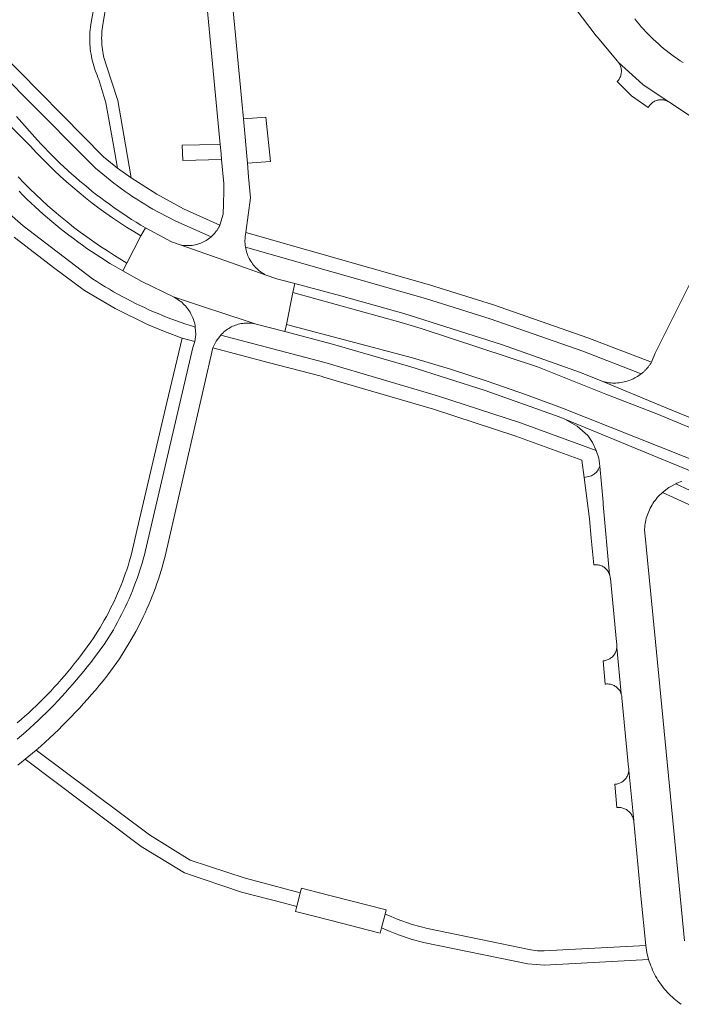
# Model space of a CAD drawing. Extents: x 146402 to 164798, y 455483 to 464134.
# Tile 427 of 575: x 158660 to 158745, y 459703 to 459830. Entities that reach past the tile are written whole.
import ezdxf

# ---------------------------------------------------------------- set-up
doc = ezdxf.new("R2010")
doc.units = 0
doc.header["$LTSCALE"] = 0.2
for name, color, linetype, lineweight in [('B-XX-VH-VERHARDING_ASFALT-GV', 252, 'CONTINUOUS', 18), ('B-XX-VH-VERHARDING_BETONSTRAATSTEEN-GV', 252, 'CONTINUOUS', 18), ('B-XX-VH-VERHARDING_TEGEL-GV', 252, 'CONTINUOUS', 18)]:
    doc.layers.add(name, color=color, linetype=linetype, lineweight=lineweight)

msp = doc.modelspace()

# ---------------------------------------------------------------- linework, layer by layer
at = {"layer": 'B-XX-VH-VERHARDING_ASFALT-GV'}
for points in [[(158682.661, 459844.853), (158685.573, 459814.125), (158685.688, 459812.915), (158685.758, 459812.175), (158686.05, 459809.1), (158686.03, 459808.113), (158685.997, 459806.48), (158685.97, 459805.14), (158685.54, 459803.73), (158685.504, 459803.656), (158685.468, 459803.582), (158685.429, 459803.509), (158685.39, 459803.437), (158685.349, 459803.365), (158685.307, 459803.295), (158685.264, 459803.224), (158685.22, 459803.155), (158685.174, 459803.087), (158685.127, 459803.019), (158685.079, 459802.952), (158685.054, 459802.918), (158685.03, 459802.886), (158684.98, 459802.821), (158684.928, 459802.756), (158684.876, 459802.693), (158684.822, 459802.631), (158684.767, 459802.569), (158684.712, 459802.508), (158684.655, 459802.449), (158684.597, 459802.39), (158684.538, 459802.333), (158684.478, 459802.276), (158684.417, 459802.221), (158684.372, 459802.182), (158684.225, 459802.06), (158684.072, 459801.945), (158683.914, 459801.835), (158683.752, 459801.733), (158683.586, 459801.637), (158683.416, 459801.549), (158683.242, 459801.467), (158683.066, 459801.393), (158682.886, 459801.326), (158682.704, 459801.267), (158682.519, 459801.215), (158682.332, 459801.172), (158682.144, 459801.136), (158681.954, 459801.108), (158681.764, 459801.087), (158681.572, 459801.075), (158681.381, 459801.071), (158681.189, 459801.075), (158680.998, 459801.087), (158680.807, 459801.107), (158680.617, 459801.134), (158680.429, 459801.17), (158686.156, 459799.158), (158691.381, 459797.322), (158691.225, 459797.409), (158691.055, 459797.512), (158690.89, 459797.622), (158690.729, 459797.739), (158690.573, 459797.862), (158690.422, 459797.991), (158690.276, 459798.126), (158690.136, 459798.267), (158690.001, 459798.413), (158689.873, 459798.565), (158689.751, 459798.721), (158689.635, 459798.883), (158689.526, 459799.049), (158689.423, 459799.219), (158689.328, 459799.394), (158689.24, 459799.571), (158689.158, 459799.753), (158689.085, 459799.937), (158689.018, 459800.125), (158688.96, 459800.315), (158688.909, 459800.506), (158688.865, 459800.701), (158688.83, 459800.896), (158688.817, 459800.98), (158688.806, 459801.065), (158688.796, 459801.15), (158688.787, 459801.234), (158688.78, 459801.319), (158688.775, 459801.405), (158688.771, 459801.49), (158688.769, 459801.575), (158688.767, 459801.66), (158688.768, 459801.746), (158688.77, 459801.831), (158688.773, 459801.916), (158688.778, 459802.001), (158688.785, 459802.086), (158688.793, 459802.171), (158688.802, 459802.256), (158688.813, 459802.341), (158688.826, 459802.425), (158688.84, 459802.509), (158688.855, 459802.593), (158688.872, 459802.677), (158688.89, 459802.76), (158689.46, 459807.23), (158689.23, 459809.93), (158689.073, 459811.717), (158688.572, 459817.435), (158688.38, 459819.63), (158686.42, 459839.94)], [(158659.53, 459809.926), (158660.275, 459809.155), (158661.033, 459808.398), (158661.804, 459807.653), (158662.588, 459806.921), (158663.384, 459806.203), (158664.192, 459805.499), (158665.012, 459804.809), (158665.844, 459804.132), (158666.687, 459803.47), (158667.541, 459802.823), (158668.407, 459802.19), (158669.282, 459801.573), (158670.169, 459800.97), (158671.065, 459800.382), (158671.972, 459799.81), (158673.554, 459798.819), (158675.361, 459802.316), (158674.434, 459802.873), (158673.517, 459803.446), (158672.61, 459804.036), (158671.714, 459804.641), (158670.829, 459805.262), (158669.955, 459805.899), (158669.092, 459806.551), (158668.241, 459807.219), (158667.402, 459807.901), (158666.575, 459808.598), (158665.761, 459809.31), (158664.96, 459810.036), (158664.171, 459810.776), (158663.396, 459811.53), (158662.634, 459812.298), (158661.886, 459813.079), (158661.152, 459813.873), (158651.709, 459823.223)], [(158651.709, 459823.223), (158661.152, 459813.873), (158661.886, 459813.079), (158662.634, 459812.298), (158663.396, 459811.53), (158664.171, 459810.776), (158664.96, 459810.036), (158665.761, 459809.31), (158666.575, 459808.598), (158667.402, 459807.901), (158668.241, 459807.219), (158669.092, 459806.551), (158669.955, 459805.899), (158670.829, 459805.262), (158671.714, 459804.641), (158672.61, 459804.036), (158673.517, 459803.446), (158674.434, 459802.873), (158675.361, 459802.316), (158675.97, 459803.35), (158675.938, 459803.369), (158675.344, 459803.724), (158674.755, 459804.085), (158674.169, 459804.454), (158673.588, 459804.829), (158673.011, 459805.211), (158672.439, 459805.6), (158671.871, 459805.995), (158671.308, 459806.396), (158670.749, 459806.804), (158670.195, 459807.219), (158669.646, 459807.64), (158669.102, 459808.067), (158668.563, 459808.501), (158668.029, 459808.941), (158667.5, 459809.387), (158666.977, 459809.839), (158666.458, 459810.297), (158665.945, 459810.761), (158665.437, 459811.231), (158664.935, 459811.707), (158664.438, 459812.188), (158663.947, 459812.675), (158663.462, 459813.168), (158662.982, 459813.667), (158662.508, 459814.171), (158662.04, 459814.68), (158659.334, 459817.708)], [(158659.657, 459808.074), (158660.163, 459807.57), (158660.676, 459807.072), (158661.194, 459806.579), (158661.717, 459806.092), (158662.246, 459805.611), (158662.78, 459805.135), (158663.32, 459804.666), (158663.865, 459804.203), (158664.414, 459803.746), (158664.969, 459803.295), (158665.529, 459802.851), (158666.094, 459802.412), (158666.664, 459801.981), (158667.238, 459801.555), (158667.818, 459801.136), (158668.402, 459800.723), (158668.99, 459800.317), (158669.583, 459799.918), (158670.181, 459799.525), (158670.783, 459799.139), (158671.34, 459798.79), (158671.54, 459798.67), (158673.039, 459797.822), (158673.554, 459798.819), (158671.972, 459799.81), (158671.065, 459800.382), (158670.169, 459800.97), (158669.282, 459801.573), (158668.407, 459802.19), (158667.541, 459802.823), (158666.687, 459803.47), (158665.844, 459804.132), (158665.012, 459804.809), (158664.192, 459805.499), (158663.384, 459806.203), (158662.588, 459806.921), (158661.804, 459807.653), (158661.033, 459808.398), (158660.275, 459809.155), (158659.53, 459809.926)], [(158749.73, 459777.41), (158742.301, 459780.487), (158734.88, 459783.56), (158731.98, 459784.71), (158721.949, 459788.294), (158711.8, 459791.53), (158709.246, 459792.309), (158701.137, 459794.604), (158695.177, 459796.181), (158694.945, 459795.05), (158708.896, 459791.161), (158711.45, 459790.382), (158726.466, 459785.448), (158735.278, 459781.948), (158741.842, 459779.378), (158749.271, 459776.301)], [(158659.495, 459734.097), (158659.98, 459734.486), (158660.46, 459734.88), (158661.88, 459736.03), (158662.46, 459736.547), (158663.035, 459737.071), (158663.604, 459737.6), (158664.168, 459738.135), (158664.726, 459738.675), (158665.279, 459739.222), (158665.826, 459739.774), (158666.367, 459740.331), (158666.903, 459740.894), (158667.433, 459741.463), (158667.956, 459742.037), (158668.474, 459742.617), (158668.986, 459743.202), (158669.492, 459743.792), (158669.992, 459744.387), (158670.485, 459744.987), (158670.973, 459745.593), (158671.09, 459745.74), (158672.581, 459747.828), (158673.948, 459750), (158674.695, 459751.329), (158675.394, 459752.684), (158675.648, 459753.208), (158675.896, 459753.736), (158676.136, 459754.267), (158676.368, 459754.802), (158676.594, 459755.339), (158676.812, 459755.88), (158677.022, 459756.423), (158677.225, 459756.97), (158677.42, 459757.519), (158677.608, 459758.07), (158677.789, 459758.624), (158677.961, 459759.181), (158678.126, 459759.74), (158678.284, 459760.301), (158678.433, 459760.865), (158678.575, 459761.43), (158678.709, 459761.997), (158678.83, 459762.54), (158684.615, 459787.902), (158685.042, 459788.775), (158685.637, 459789.543), (158685.762, 459789.676), (158685.9, 459789.811), (158686.043, 459789.941), (158686.192, 459790.065), (158686.346, 459790.183), (158686.505, 459790.294), (158686.668, 459790.399), (158686.835, 459790.496), (158687.006, 459790.587), (158687.181, 459790.671), (158687.359, 459790.747), (158687.54, 459790.816), (158687.723, 459790.877), (158687.91, 459790.931), (158688.098, 459790.977), (158688.288, 459791.015), (158688.479, 459791.045), (158688.671, 459791.068), (158688.864, 459791.082), (158689.058, 459791.089), (158689.252, 459791.087), (158689.445, 459791.078), (158689.638, 459791.06), (158689.83, 459791.035), (158690.021, 459791.001), (158690.21, 459790.96), (158684.896, 459792.706), (158684.586, 459792.808), (158679.56, 459794.46), (158679.657, 459794.41), (158679.835, 459794.312), (158680.009, 459794.207), (158680.179, 459794.096), (158680.344, 459793.978), (158680.505, 459793.853), (158680.66, 459793.722), (158680.81, 459793.585), (158680.955, 459793.442), (158681.094, 459793.294), (158681.227, 459793.141), (158681.354, 459792.982), (158681.474, 459792.818), (158681.588, 459792.65), (158681.695, 459792.477), (158681.795, 459792.301), (158681.889, 459792.12), (158681.975, 459791.936), (158682.054, 459791.749), (158682.125, 459791.559), (158682.189, 459791.366), (158682.245, 459791.171), (158682.293, 459790.973), (158682.334, 459790.775), (158682.367, 459790.574), (158682.418, 459789.633), (158682.296, 459788.699), (158682.193, 459788.315), (158682.06, 459787.94), (158675.76, 459761.06), (158675.697, 459760.83), (158675.545, 459760.291), (158675.385, 459759.756), (158675.217, 459759.222), (158675.041, 459758.691), (158674.858, 459758.162), (158674.668, 459757.637), (158674.469, 459757.113), (158674.264, 459756.593), (158674.051, 459756.076), (158673.831, 459755.562), (158673.603, 459755.051), (158673.368, 459754.543), (158673.126, 459754.039), (158672.876, 459753.539), (158672.62, 459753.042), (158672.356, 459752.548), (158672.086, 459752.059), (158671.808, 459751.573), (158671.523, 459751.092), (158671.232, 459750.614), (158670.934, 459750.141), (158670.611, 459749.674), (158670.191, 459749.086), (158669.766, 459748.503), (158669.334, 459747.924), (158668.896, 459747.351), (158668.451, 459746.782), (158668, 459746.218), (158667.543, 459745.66), (158667.079, 459745.106), (158666.61, 459744.558), (158666.134, 459744.015), (158665.653, 459743.477), (158665.166, 459742.944), (158664.672, 459742.418), (158664.173, 459741.896), (158663.668, 459741.38), (158663.158, 459740.87), (158662.641, 459740.365), (158662.12, 459739.866), (158661.593, 459739.373), (158661.06, 459738.886), (158660.522, 459738.405), (158659.979, 459737.929), (158659.43, 459737.46)], [(158749.271, 459776.301), (158741.842, 459779.378), (158735.278, 459781.948), (158726.466, 459785.448), (158711.45, 459790.382), (158708.896, 459791.161), (158694.945, 459795.05), (158694.1, 459790.918), (158710.373, 459786.63), (158715.246, 459785.131), (158720.092, 459783.544), (158724.908, 459781.872), (158729.694, 459780.113), (158751.635, 459771.42)], [(158751.635, 459771.42), (158729.694, 459780.113), (158724.908, 459781.872), (158720.092, 459783.544), (158715.246, 459785.131), (158710.373, 459786.63), (158694.1, 459790.918), (158693.911, 459789.992), (158700.051, 459788.387), (158709.82, 459785.55), (158710.03, 459785.48), (158719.708, 459782.407), (158729.27, 459778.99), (158729.963, 459778.685), (158740.506, 459774.361), (158749.7, 459770.59)]]:
    msp.add_lwpolyline(points, dxfattribs=at)
for points in [[(158679.29, 459801.57), (158675.97, 459803.35), (158675.361, 459802.316), (158673.554, 459798.819), (158673.039, 459797.822), (158675.484, 459796.439), (158679.56, 459794.46), (158684.586, 459792.808), (158684.896, 459792.706), (158690.21, 459790.96), (158693.911, 459789.992), (158694.1, 459790.918), (158694.945, 459795.05), (158695.177, 459796.181), (158692.99, 459796.76), (158691.381, 459797.322), (158686.156, 459799.158), (158680.429, 459801.17)], [(158676.45, 459725.12), (158661.88, 459736.03), (158660.46, 459734.88), (158675.38, 459723.63), (158680.97, 459720.23), (158688.31, 459717.75), (158693.881, 459716.303), (158695.436, 459715.9), (158695.88, 459717.64), (158690.423, 459719.102), (158688.79, 459719.54), (158681.69, 459721.87)], [(158698.038, 459717.758), (158696.07, 459718.26), (158695.88, 459717.64), (158695.27, 459715.25), (158697.699, 459714.629), (158701.185, 459713.738), (158704.67, 459712.848), (158706.19, 459712.46), (158706.361, 459713.132), (158706.818, 459714.923), (158706.96, 459715.48), (158704.606, 459716.081)], [(158707.6, 459714.588), (158706.818, 459714.923), (158706.361, 459713.132), (158707.458, 459712.665), (158708.569, 459712.231), (158710.165, 459711.699), (158711.79, 459711.26), (158725.22, 459708.51), (158726.289, 459708.399), (158727.36, 459708.32), (158740.78, 459709.07), (158740.556, 459709.953), (158740.4, 459710.85), (158731.366, 459710.374), (158727.31, 459710.16), (158726.441, 459710.193), (158725.58, 459710.31), (158712.27, 459713.05), (158710.308, 459713.592), (158708.386, 459714.263)]]:
    msp.add_lwpolyline(points, close=True, dxfattribs=at)
at = {"layer": 'B-XX-VH-VERHARDING_BETONSTRAATSTEEN-GV'}
for points in [[(158731.46, 459831.5), (158734.035, 459828.129), (158734.152, 459827.989), (158736.75, 459824.87), (158736.787, 459824.829), (158736.866, 459824.733), (158740.037, 459821.852), (158743.294, 459819.652), (158743.399, 459819.589), (158743.5, 459819.52), (158750.18, 459815.1)], [(158745.228, 459824.67), (158744.854, 459824.911), (158744.484, 459825.159), (158744.119, 459825.414), (158743.758, 459825.676), (158743.402, 459825.944), (158743.051, 459826.218), (158742.705, 459826.498), (158742.365, 459826.785), (158742.029, 459827.078), (158741.699, 459827.376), (158741.374, 459827.681), (158741.054, 459827.991), (158740.74, 459828.307), (158740.433, 459828.629), (158740.13, 459828.956), (158739.834, 459829.288), (158739.544, 459829.626), (158739.26, 459829.969), (158738.982, 459830.317)], [(158750.602, 459805.187), (158741.6, 459787.2), (158741.15, 459786.04), (158741.099, 459785.958), (158741.046, 459785.876), (158740.992, 459785.795), (158740.936, 459785.716), (158740.88, 459785.637), (158740.821, 459785.56), (158740.762, 459785.483), (158740.701, 459785.407), (158740.638, 459785.333), (158740.575, 459785.26), (158740.54, 459785.221), (158740.51, 459785.187), (158740.444, 459785.116), (158740.376, 459785.046), (158740.308, 459784.978), (158740.238, 459784.91), (158740.167, 459784.844), (158740.095, 459784.779), (158740.021, 459784.715), (158739.947, 459784.653), (158739.872, 459784.592), (158739.795, 459784.532), (158739.705, 459784.464), (158739.533, 459784.341), (158739.356, 459784.225), (158739.175, 459784.115), (158738.99, 459784.012), (158738.801, 459783.917), (158738.608, 459783.828), (158738.413, 459783.747), (158738.214, 459783.674), (158738.013, 459783.607), (158737.81, 459783.549), (158737.604, 459783.498), (158737.397, 459783.455), (158737.188, 459783.42), (158736.978, 459783.393), (158736.767, 459783.374), (158736.556, 459783.363), (158736.344, 459783.36), (158736.132, 459783.364), (158735.921, 459783.377), (158735.71, 459783.398), (158735.501, 459783.427), (158735.292, 459783.463), (158735.085, 459783.508), (158734.88, 459783.56), (158742.301, 459780.487), (158749.73, 459777.41)], [(158749.7, 459770.59), (158740.506, 459774.361), (158729.963, 459778.685), (158731.557, 459777.794), (158732.93, 459776.59), (158733.56, 459775.683), (158734.038, 459774.687), (158734.34, 459773.677), (158734.493, 459772.634), (158734.92, 459767.99), (158734.923, 459767.949), (158734.926, 459767.823), (158734.921, 459767.698), (158735.737, 459758.701), (158735.758, 459758.643), (158735.793, 459758.525), (158735.82, 459758.405), (158735.839, 459758.283), (158735.85, 459758.16), (158736.634, 459750), (158736.66, 459749.72), (158736.674, 459749.598), (158736.681, 459749.475), (158736.679, 459749.352), (158736.674, 459749.291), (158737.234, 459743.328), (158737.255, 459743.27), (158737.288, 459743.152), (158737.313, 459743.033), (158737.33, 459742.912), (158737.34, 459742.79), (158738.2, 459733.82), (158738.212, 459733.724), (158738.221, 459733.601), (158738.221, 459733.478), (158738.217, 459733.416), (158738.856, 459726.955), (158738.87, 459726.83), (158739.788, 459717.245), (158740.4, 459710.85), (158740.556, 459709.953), (158740.78, 459709.07), (158740.866, 459708.791), (158740.96, 459708.515), (158741.061, 459708.241), (158741.17, 459707.97), (158741.286, 459707.703), (158741.41, 459707.438), (158741.541, 459707.177), (158741.678, 459706.92), (158741.823, 459706.667), (158741.975, 459706.418), (158742.133, 459706.172), (158742.298, 459705.932), (158742.47, 459705.696), (158742.648, 459705.465), (158742.832, 459705.238), (158743.023, 459705.017), (158743.219, 459704.802), (158743.421, 459704.591), (158743.629, 459704.387), (158743.843, 459704.188), (158744.062, 459703.995), (158744.286, 459703.808), (158744.515, 459703.627), (158744.749, 459703.453), (158744.988, 459703.285)], [(158745.38, 459711.46), (158741.653, 459750), (158740.25, 459764.5), (158740.252, 459764.54), (158740.271, 459764.774), (158740.297, 459765.006), (158740.331, 459765.238), (158740.373, 459765.469), (158740.422, 459765.698), (158740.48, 459765.925), (158740.545, 459766.15), (158740.618, 459766.372), (158740.699, 459766.592), (158740.787, 459766.809), (158740.882, 459767.023), (158740.985, 459767.234), (158741.095, 459767.441), (158741.211, 459767.644), (158741.335, 459767.843), (158741.465, 459768.037), (158741.602, 459768.227), (158741.745, 459768.413), (158741.895, 459768.593), (158742.051, 459768.768), (158742.212, 459768.938), (158742.379, 459769.102), (158742.552, 459769.26), (158743.377, 459769.888), (158744.29, 459770.38), (158744.413, 459770.436), (158744.63, 459770.529), (158744.85, 459770.614), (158745.073, 459770.691)]]:
    msp.add_lwpolyline(points, dxfattribs=at)
for points in [[(158740.037, 459821.852), (158736.866, 459824.733), (158736.938, 459824.632), (158737.005, 459824.526), (158737.064, 459824.416), (158737.116, 459824.303), (158737.16, 459824.186), (158737.198, 459824.067), (158737.227, 459823.946), (158737.249, 459823.823), (158737.262, 459823.699), (158737.268, 459823.575), (158737.266, 459823.45), (158737.255, 459823.326), (158737.237, 459823.202), (158737.211, 459823.08), (158737.177, 459822.96), (158737.135, 459822.843), (158737.087, 459822.728), (158737.03, 459822.617), (158736.967, 459822.509), (158736.897, 459822.406), (158736.821, 459822.307), (158736.738, 459822.214), (158737.44, 459821.51), (158738.57, 459820.38), (158740.728, 459818.866), (158740.756, 459818.918), (158740.818, 459819.023), (158740.887, 459819.124), (158740.963, 459819.22), (158741.045, 459819.311), (158741.133, 459819.396), (158741.226, 459819.475), (158741.323, 459819.548), (158741.426, 459819.615), (158741.533, 459819.675), (158741.643, 459819.727), (158741.757, 459819.773), (158741.873, 459819.81), (158741.992, 459819.841), (158742.112, 459819.863), (158742.233, 459819.877), (158742.355, 459819.883), (158742.477, 459819.882), (158742.599, 459819.872), (158742.72, 459819.855), (158742.84, 459819.829), (158742.958, 459819.796), (158743.073, 459819.755), (158743.185, 459819.707), (158743.294, 459819.652)], [(158685.688, 459812.915), (158685.573, 459814.125), (158682.927, 459814.079), (158680.667, 459814.039), (158680.753, 459812.037), (158685.758, 459812.175)], [(158734.92, 459767.99), (158734.493, 459772.634), (158734.271, 459772.183), (158734.046, 459771.868), (158733.806, 459771.643), (158733.416, 459771.418), (158732.462, 459771.181), (158733.149, 459765.877), (158733.39, 459763.36), (158733.717, 459759.937), (158733.746, 459759.94), (158733.869, 459759.95), (158733.992, 459759.951), (158734.115, 459759.945), (158734.238, 459759.93), (158734.359, 459759.907), (158734.478, 459759.877), (158734.596, 459759.839), (158734.71, 459759.794), (158734.822, 459759.741), (158734.929, 459759.681), (158735.033, 459759.614), (158735.132, 459759.541), (158735.226, 459759.461), (158735.315, 459759.376), (158735.398, 459759.284), (158735.475, 459759.188), (158735.546, 459759.087), (158735.61, 459758.981), (158735.666, 459758.872), (158735.716, 459758.759), (158735.737, 459758.701), (158734.921, 459767.698), (158734.926, 459767.823), (158734.923, 459767.949)], [(158737.234, 459743.328), (158736.674, 459749.291), (158736.669, 459749.229), (158736.652, 459749.108), (158736.626, 459748.987), (158736.593, 459748.869), (158736.552, 459748.753), (158736.503, 459748.639), (158736.448, 459748.53), (158736.385, 459748.424), (158736.316, 459748.322), (158736.24, 459748.225), (158736.158, 459748.133), (158736.07, 459748.047), (158735.977, 459747.967), (158735.879, 459747.893), (158735.776, 459747.825), (158735.669, 459747.764), (158735.559, 459747.711), (158735.445, 459747.664), (158735.328, 459747.625), (158735.209, 459747.594), (158735.088, 459747.571), (158734.966, 459747.555), (158734.899, 459747.55), (158735.185, 459744.55), (158735.269, 459744.561), (158735.391, 459744.571), (158735.513, 459744.572), (158735.635, 459744.566), (158735.756, 459744.552), (158735.876, 459744.529), (158735.995, 459744.499), (158736.111, 459744.461), (158736.225, 459744.416), (158736.335, 459744.363), (158736.441, 459744.303), (158736.544, 459744.237), (158736.642, 459744.164), (158736.734, 459744.084), (158736.822, 459743.999), (158736.903, 459743.908), (158736.979, 459743.812), (158737.048, 459743.711), (158737.111, 459743.606), (158737.166, 459743.497), (158737.214, 459743.385)], [(158738.856, 459726.955), (158738.217, 459733.416), (158738.213, 459733.355), (158738.198, 459733.233), (158738.174, 459733.112), (158738.143, 459732.993), (158738.104, 459732.876), (158738.058, 459732.762), (158738.004, 459732.652), (158737.943, 459732.544), (158737.876, 459732.442), (158737.801, 459732.343), (158737.721, 459732.25), (158737.635, 459732.162), (158737.543, 459732.08), (158737.446, 459732.005), (158737.344, 459731.935), (158737.238, 459731.872), (158737.129, 459731.817), (158737.016, 459731.768), (158736.899, 459731.727), (158736.781, 459731.694), (158736.661, 459731.668), (158736.539, 459731.651), (158736.416, 459731.641), (158736.701, 459728.649), (158736.822, 459728.657), (158736.948, 459728.657), (158737.074, 459728.649), (158737.199, 459728.633), (158737.323, 459728.609), (158737.445, 459728.578), (158737.565, 459728.538), (158737.683, 459728.492), (158737.797, 459728.438), (158737.907, 459728.376), (158738.013, 459728.308), (158738.115, 459728.234), (158738.211, 459728.153), (158738.303, 459728.066), (158738.389, 459727.973), (158738.468, 459727.876), (158738.542, 459727.773), (158738.608, 459727.666), (158738.668, 459727.555), (158738.721, 459727.44), (158738.766, 459727.322), (158738.804, 459727.202), (158738.834, 459727.08)]]:
    msp.add_lwpolyline(points, close=True, dxfattribs=at)
at = {"layer": 'B-XX-VH-VERHARDING_TEGEL-GV'}
for points in [[(158669.51, 459832.98), (158668.94, 459829.84), (158668.891, 459829.529), (158668.851, 459829.217), (158668.818, 459828.903), (158668.793, 459828.59), (158668.777, 459828.275), (158668.768, 459827.96), (158668.767, 459827.646), (158668.775, 459827.331), (158668.79, 459827.016), (158668.813, 459826.702), (158668.844, 459826.389), (158668.884, 459826.077), (158668.931, 459825.765), (158668.986, 459825.455), (158669.049, 459825.147), (158669.119, 459824.84), (158669.198, 459824.535), (158669.284, 459824.232), (158669.378, 459823.932), (158669.479, 459823.634), (158669.588, 459823.338), (158669.705, 459823.046), (158669.828, 459822.756), (158669.95, 459822.49), (158670.85, 459819.46), (158671.84, 459814.04), (158672.34, 459811.06), (158674.1, 459809.79), (158673.38, 459814.05), (158672.38, 459819.77), (158670.87, 459824.39), (158670.786, 459824.648), (158670.703, 459824.928), (158670.627, 459825.21), (158670.56, 459825.495), (158670.5, 459825.78), (158670.448, 459826.068), (158670.403, 459826.357), (158670.367, 459826.647), (158670.339, 459826.938), (158670.319, 459827.229), (158670.306, 459827.521), (158670.302, 459827.813), (158670.306, 459828.106), (158670.317, 459828.398), (158670.337, 459828.689), (158670.364, 459828.98), (158670.4, 459829.27), (158670.97, 459832.67)], [(158655.97, 459824.72), (158660.21, 459820.42), (158669.52, 459811.05), (158669.979, 459810.654), (158670.444, 459810.265), (158670.914, 459809.881), (158671.389, 459809.504), (158671.869, 459809.133), (158672.353, 459808.769), (158672.842, 459808.411), (158673.336, 459808.059), (158673.835, 459807.714), (158674.338, 459807.376), (158674.846, 459807.044), (158675.358, 459806.719), (158675.874, 459806.4), (158676.394, 459806.089), (158676.918, 459805.784), (158677.447, 459805.487), (158677.979, 459805.196), (158678.515, 459804.913), (158679.054, 459804.636), (158679.598, 459804.367), (158679.86, 459804.24), (158684.417, 459802.221), (158684.478, 459802.276), (158684.538, 459802.333), (158684.597, 459802.39), (158684.655, 459802.449), (158684.712, 459802.508), (158684.767, 459802.569), (158684.822, 459802.631), (158684.876, 459802.693), (158684.928, 459802.756), (158684.98, 459802.821), (158685.03, 459802.886), (158685.054, 459802.918), (158685.079, 459802.952), (158685.127, 459803.019), (158685.174, 459803.087), (158685.22, 459803.155), (158685.264, 459803.224), (158685.307, 459803.295), (158685.349, 459803.365), (158685.39, 459803.437), (158685.429, 459803.509), (158685.468, 459803.582), (158685.504, 459803.656), (158685.54, 459803.73), (158680.83, 459805.8), (158677.402, 459807.689), (158674.1, 459809.79), (158672.34, 459811.06), (158670.54, 459812.5), (158665.264, 459817.885), (158662.3, 459820.91), (158657.28, 459826)], [(158659.04, 459802.18), (158664.09, 459798.26), (158668.08, 459795.29), (158672.056, 459792.953), (158676.198, 459790.926), (158678.412, 459789.999), (158680.66, 459789.16), (158682.296, 459788.699), (158682.418, 459789.633), (158682.367, 459790.574), (158681.769, 459790.761), (158681.161, 459790.959), (158680.557, 459791.164), (158679.954, 459791.377), (158679.355, 459791.598), (158678.758, 459791.826), (158678.164, 459792.061), (158677.573, 459792.304), (158676.985, 459792.555), (158676.4, 459792.812), (158675.819, 459793.077), (158675.241, 459793.349), (158674.666, 459793.629), (158674.095, 459793.916), (158673.528, 459794.209), (158672.964, 459794.51), (158672.404, 459794.818), (158671.848, 459795.133), (158671.296, 459795.455), (158670.749, 459795.783), (158670.205, 459796.119), (158669.665, 459796.461), (158669.13, 459796.81), (158660.18, 459803.61), (158656.64, 459806.73)], [(158659.43, 459737.46), (158659.979, 459737.929), (158660.522, 459738.405), (158661.06, 459738.886), (158661.593, 459739.373), (158662.12, 459739.866), (158662.641, 459740.365), (158663.158, 459740.87), (158663.668, 459741.38), (158664.173, 459741.896), (158664.672, 459742.418), (158665.166, 459742.944), (158665.653, 459743.477), (158666.134, 459744.015), (158666.61, 459744.558), (158667.079, 459745.106), (158667.543, 459745.66), (158668, 459746.218), (158668.451, 459746.782), (158668.896, 459747.351), (158669.334, 459747.924), (158669.766, 459748.503), (158670.191, 459749.086), (158670.611, 459749.674), (158670.934, 459750.141), (158671.232, 459750.614), (158671.523, 459751.092), (158671.808, 459751.573), (158672.086, 459752.059), (158672.356, 459752.548), (158672.62, 459753.042), (158672.876, 459753.539), (158673.126, 459754.039), (158673.368, 459754.543), (158673.603, 459755.051), (158673.831, 459755.562), (158674.051, 459756.076), (158674.264, 459756.593), (158674.469, 459757.113), (158674.668, 459757.637), (158674.858, 459758.162), (158675.041, 459758.691), (158675.217, 459759.222), (158675.385, 459759.756), (158675.545, 459760.291), (158675.697, 459760.83), (158675.76, 459761.06), (158682.06, 459787.94), (158682.193, 459788.315), (158682.296, 459788.699), (158680.66, 459789.16), (158678.722, 459780.872), (158674.899, 459764.52), (158674.16, 459761.36), (158674.019, 459760.856), (158673.864, 459760.331), (158673.701, 459759.808), (158673.531, 459759.287), (158673.353, 459758.769), (158673.168, 459758.253), (158672.975, 459757.74), (158672.774, 459757.231), (158672.566, 459756.724), (158672.351, 459756.22), (158672.128, 459755.72), (158671.898, 459755.222), (158671.661, 459754.728), (158671.417, 459754.238), (158671.166, 459753.751), (158670.907, 459753.268), (158670.641, 459752.789), (158670.369, 459752.314), (158670.09, 459751.843), (158669.803, 459751.376), (158669.51, 459750.913), (158669.21, 459750.454), (158668.904, 459750), (158667.37, 459747.92), (158667.192, 459747.69), (158666.782, 459747.168), (158666.365, 459746.651), (158665.942, 459746.139), (158665.514, 459745.632), (158665.079, 459745.131), (158664.638, 459744.634), (158664.191, 459744.144), (158663.738, 459743.658), (158663.279, 459743.178), (158662.815, 459742.704), (158662.345, 459742.235), (158661.869, 459741.772), (158661.388, 459741.314), (158660.901, 459740.863), (158660.409, 459740.417), (158659.912, 459739.978), (158659.409, 459739.544)], [(158751.413, 459767.059), (158744.29, 459770.38), (158743.377, 459769.888), (158742.552, 459769.26), (158746.415, 459767.493)]]:
    msp.add_lwpolyline(points, dxfattribs=at)
for points in [[(158692.04, 459811.899), (158691.445, 459817.615), (158688.572, 459817.435), (158689.073, 459811.717)], [(158712.55, 459796.01), (158688.89, 459802.76), (158688.872, 459802.677), (158688.855, 459802.593), (158688.84, 459802.509), (158688.826, 459802.425), (158688.813, 459802.341), (158688.802, 459802.256), (158688.793, 459802.171), (158688.785, 459802.086), (158688.778, 459802.001), (158688.773, 459801.916), (158688.77, 459801.831), (158688.768, 459801.746), (158688.767, 459801.66), (158688.769, 459801.575), (158688.771, 459801.49), (158688.775, 459801.405), (158688.78, 459801.319), (158688.787, 459801.234), (158688.796, 459801.15), (158688.806, 459801.065), (158688.817, 459800.98), (158688.83, 459800.896), (158712.01, 459794.24), (158720.35, 459791.64), (158732.3, 459787.45), (158739.795, 459784.532), (158739.872, 459784.592), (158739.947, 459784.653), (158740.021, 459784.715), (158740.095, 459784.779), (158740.167, 459784.844), (158740.238, 459784.91), (158740.308, 459784.978), (158740.376, 459785.046), (158740.444, 459785.116), (158740.51, 459785.187), (158740.54, 459785.221), (158740.575, 459785.26), (158740.638, 459785.333), (158740.701, 459785.407), (158740.762, 459785.483), (158740.821, 459785.56), (158740.88, 459785.637), (158740.936, 459785.716), (158740.992, 459785.795), (158741.046, 459785.876), (158741.099, 459785.958), (158741.15, 459786.04), (158732.96, 459789.18), (158720.8, 459793.46)], [(158699.07, 459786.01), (158685.637, 459789.543), (158685.042, 459788.775), (158684.615, 459787.902), (158691.772, 459786.023), (158698.6, 459784.23), (158698.929, 459784.133), (158700.52, 459783.666), (158713.06, 459779.98), (158723.65, 459776.52), (158732.171, 459773.431), (158732.462, 459771.181), (158733.416, 459771.418), (158733.806, 459771.643), (158734.046, 459771.868), (158734.271, 459772.183), (158734.493, 459772.634), (158734.34, 459773.677), (158734.038, 459774.687), (158724.25, 459778.24), (158713.59, 459781.72)]]:
    msp.add_lwpolyline(points, close=True, dxfattribs=at)

doc.saveas('drawing.dxf')
